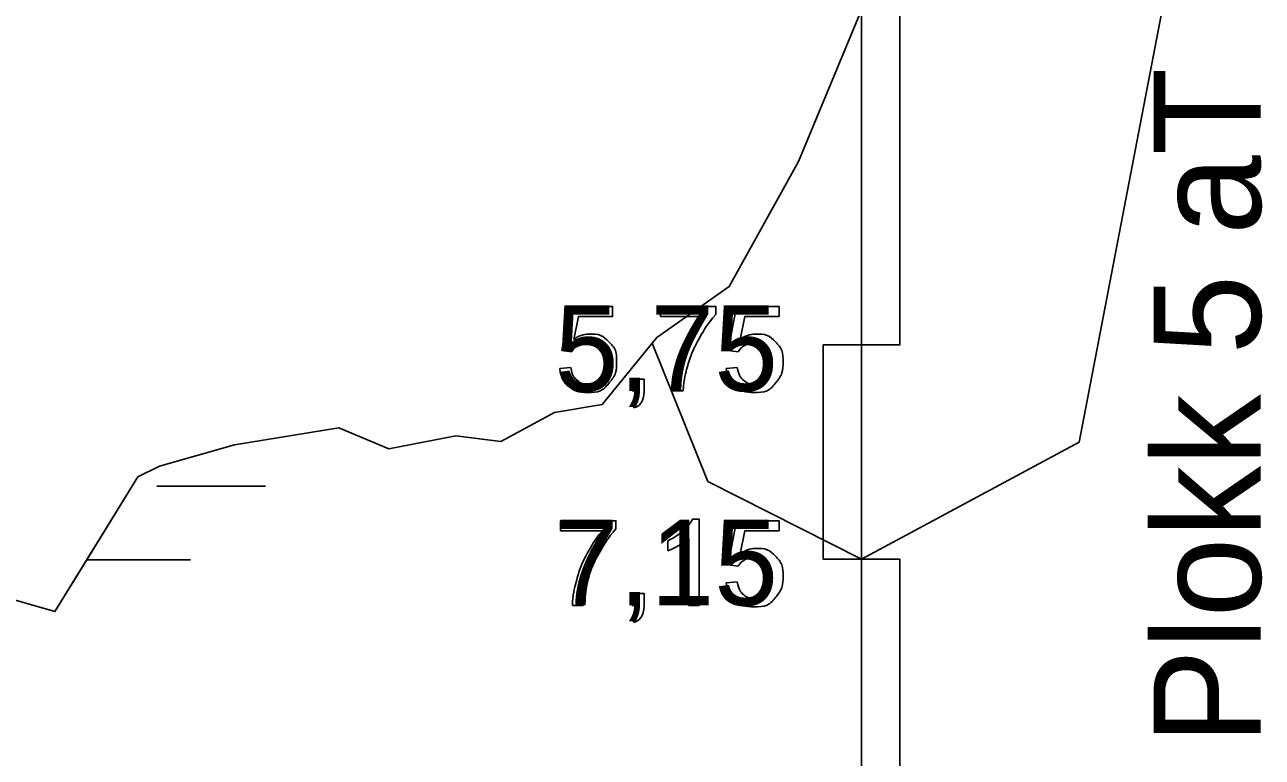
# Model space of a CAD drawing. Extents: x 700746 to 706058, y 6570320 to 6580460.
# Drawn here: x 704197.1 to 704277.9, y 6575818.9 to 6575866.7 of the extents above; entities that cross this region are included whole.
import ezdxf

# ---------------------------------------------------------------- set-up
doc = ezdxf.new("R2010")
doc.units = 0
for name, color, linetype in [('Default', 7, 'Continuous'), ('GEOLPUNKT', 7, 'Continuous'), ('Plokid', 7, 'Continuous'), ('Täide', 7, 'Continuous'), ('VEEKOGU', 7, 'Continuous')]:
    doc.layers.add(name, color=color, linetype=linetype)

msp = doc.modelspace()

# ---------------------------------------------------------------- linework, layer by layer
at = {"layer": 'Default'}
msp.add_lwpolyline([(704195.143, 6575829.568), (704199.098, 6575828.425), (704204.514, 6575837.219), (704205.926, 6575837.926), (704210.834, 6575839.311), (704217.644, 6575840.421), (704220.898, 6575839.045), (704225.282, 6575839.889), (704228.212, 6575839.533), (704231.721, 6575841.428), (704234.839, 6575841.943), (704238.403, 6575846.328), (704243.127, 6575849.659), (704247.655, 6575857.82), (704251.777, 6575867.716), (704253.361, 6575873.133), (704256.401, 6575883.358), (704258.951, 6575896.188), (704259.248, 6575899.669), (704259.891, 6575907.264), (704261.548, 6575911.178), (704263.474, 6575915.317), (704264.112, 6575919.022)], dxfattribs=at)
at = {"layer": 'GEOLPUNKT'}
for points in [[(704251.777, 6575903.341), (704254.277, 6575903.341), (704254.277, 6575845.841), (704251.777, 6575845.841)], [(704249.277, 6575845.841), (704251.777, 6575845.841), (704251.777, 6575831.841), (704249.277, 6575831.841)], [(704254.277, 6575831.841), (704251.777, 6575831.841), (704251.777, 6575805.841), (704254.277, 6575805.841)]]:
    msp.add_lwpolyline(points, close=True, dxfattribs=at)
for points in [[(704251.777, 6575903.341), (704251.777, 6575773.341)], [(704232.84, 6575845.394), (704232.195, 6575845.479), (704232.738, 6575848.356), (704235.52, 6575848.356), (704235.52, 6575847.699), (704233.287, 6575847.699), (704232.985, 6575846.196)], [(704238.641, 6575847.695), (704238.641, 6575848.356), (704242.264, 6575848.356), (704242.264, 6575847.821)], [(704243.711, 6575845.394), (704243.067, 6575845.479), (704243.609, 6575848.356), (704246.392, 6575848.356), (704246.392, 6575847.699), (704244.158, 6575847.699), (704243.857, 6575846.196)], [(704241.381, 6575847.695), (704238.641, 6575847.695)], [(704232.072, 6575844.297), (704232.793, 6575844.357)], [(704242.943, 6575844.297), (704243.664, 6575844.357)], [(704236.792, 6575842.829), (704236.792, 6575843.61), (704237.573, 6575843.61), (704237.573, 6575842.829)], [(704237.181, 6575842.829), (704236.792, 6575842.829)], [(704240.13, 6575842.829), (704239.422, 6575842.829)], [(704236.938, 6575841.719), (704236.745, 6575842.013)], [(704232.119, 6575833.695), (704232.119, 6575834.356), (704235.742, 6575834.356), (704235.742, 6575833.821)], [(704240.737, 6575834.45), (704241.18, 6575834.45), (704241.18, 6575828.829)], [(704243.711, 6575831.394), (704243.067, 6575831.479), (704243.609, 6575834.356), (704246.392, 6575834.356), (704246.392, 6575833.699), (704244.158, 6575833.699), (704243.857, 6575832.196)], [(704234.859, 6575833.695), (704232.119, 6575833.695)], [(704239.119, 6575832.38), (704239.119, 6575833.045)], [(704241.18, 6575828.829), (704240.493, 6575828.829), (704240.493, 6575833.209)], [(704242.943, 6575830.297), (704243.664, 6575830.357)], [(704236.792, 6575828.829), (704236.792, 6575829.61), (704237.573, 6575829.61), (704237.573, 6575828.829)], [(704233.608, 6575828.829), (704232.9, 6575828.829)], [(704237.181, 6575828.829), (704236.792, 6575828.829)], [(704236.938, 6575827.719), (704236.745, 6575828.013)]]:
    msp.add_lwpolyline(points, dxfattribs=at)
for points in [[(704239.422, 6575842.829), (704239.433, 6575843.489), (704239.681, 6575844.425), (704239.93, 6575845.361), (704240.394, 6575846.23), (704240.858, 6575847.099), (704241.381, 6575847.695)], [(704242.264, 6575847.821), (704241.73, 6575847.252), (704241.205, 6575846.308), (704240.68, 6575845.365), (704240.394, 6575844.368), (704240.187, 6575843.665), (704240.13, 6575842.829)], [(704232.985, 6575846.196), (704233.49, 6575846.546), (704234.043, 6575846.546), (704234.777, 6575846.546), (704235.281, 6575846.038), (704235.785, 6575845.529), (704235.785, 6575844.73), (704235.785, 6575843.97), (704235.342, 6575843.415), (704234.803, 6575842.735), (704233.871, 6575842.735), (704233.107, 6575842.735), (704232.624, 6575843.163), (704232.14, 6575843.59), (704232.072, 6575844.297)], [(704232.793, 6575844.357), (704232.873, 6575843.829), (704233.165, 6575843.564), (704233.456, 6575843.298), (704233.871, 6575843.298), (704234.371, 6575843.298), (704234.713, 6575843.673), (704235.055, 6575844.049), (704235.055, 6575844.669), (704235.055, 6575845.259), (704234.726, 6575845.6), (704234.398, 6575845.94), (704233.86, 6575845.94), (704233.525, 6575845.94), (704233.259, 6575845.788), (704232.993, 6575845.636), (704232.84, 6575845.394)], [(704243.857, 6575846.196), (704244.361, 6575846.546), (704244.915, 6575846.546), (704245.648, 6575846.546), (704246.152, 6575846.038), (704246.656, 6575845.529), (704246.656, 6575844.73), (704246.656, 6575843.97), (704246.213, 6575843.415), (704245.675, 6575842.735), (704244.742, 6575842.735), (704243.978, 6575842.735), (704243.495, 6575843.163), (704243.012, 6575843.59), (704242.943, 6575844.297)], [(704243.664, 6575844.357), (704243.745, 6575843.829), (704244.036, 6575843.564), (704244.327, 6575843.298), (704244.742, 6575843.298), (704245.242, 6575843.298), (704245.584, 6575843.673), (704245.927, 6575844.049), (704245.927, 6575844.669), (704245.927, 6575845.259), (704245.598, 6575845.6), (704245.269, 6575845.94), (704244.731, 6575845.94), (704244.397, 6575845.94), (704244.13, 6575845.788), (704243.864, 6575845.636), (704243.711, 6575845.394)], [(704236.745, 6575842.013), (704236.963, 6575842.109), (704237.066, 6575842.295), (704237.17, 6575842.48), (704237.181, 6575842.829)], [(704237.573, 6575842.829), (704237.573, 6575842.396), (704237.421, 6575842.13), (704237.269, 6575841.864), (704236.938, 6575841.719)], [(704235.742, 6575833.821), (704235.208, 6575833.252), (704234.683, 6575832.308), (704234.158, 6575831.365), (704233.872, 6575830.368), (704233.666, 6575829.665), (704233.608, 6575828.829)], [(704239.119, 6575833.045), (704239.695, 6575833.316), (704240.126, 6575833.702), (704240.558, 6575834.087), (704240.737, 6575834.45)], [(704232.9, 6575828.829), (704232.911, 6575829.489), (704233.159, 6575830.425), (704233.408, 6575831.361), (704233.872, 6575832.23), (704234.336, 6575833.099), (704234.859, 6575833.695)], [(704240.493, 6575833.209), (704240.245, 6575832.972), (704239.842, 6575832.735), (704239.439, 6575832.499), (704239.119, 6575832.38)], [(704243.857, 6575832.196), (704244.361, 6575832.546), (704244.915, 6575832.546), (704245.648, 6575832.546), (704246.152, 6575832.038), (704246.656, 6575831.529), (704246.656, 6575830.73), (704246.656, 6575829.97), (704246.213, 6575829.415), (704245.675, 6575828.735), (704244.742, 6575828.735), (704243.978, 6575828.735), (704243.495, 6575829.163), (704243.012, 6575829.59), (704242.943, 6575830.297)], [(704243.664, 6575830.357), (704243.745, 6575829.829), (704244.036, 6575829.564), (704244.327, 6575829.298), (704244.742, 6575829.298), (704245.242, 6575829.298), (704245.584, 6575829.673), (704245.927, 6575830.049), (704245.927, 6575830.669), (704245.927, 6575831.259), (704245.598, 6575831.6), (704245.269, 6575831.94), (704244.731, 6575831.94), (704244.397, 6575831.94), (704244.13, 6575831.788), (704243.864, 6575831.636), (704243.711, 6575831.394)], [(704236.745, 6575828.013), (704236.963, 6575828.109), (704237.066, 6575828.295), (704237.17, 6575828.48), (704237.181, 6575828.829)], [(704237.573, 6575828.829), (704237.573, 6575828.396), (704237.421, 6575828.13), (704237.269, 6575827.864), (704236.938, 6575827.719)]]:
    msp.add_open_spline(points, degree=3, dxfattribs=at)
at = {"layer": 'Plokid'}
msp.add_lwpolyline([(704195.143, 6575829.568), (704199.098, 6575828.425), (704204.514, 6575837.219), (704205.926, 6575837.926), (704210.834, 6575839.311), (704217.644, 6575840.421), (704220.898, 6575839.045), (704225.282, 6575839.889), (704228.212, 6575839.533), (704231.721, 6575841.428), (704234.839, 6575841.943), (704238.403, 6575846.328), (704243.127, 6575849.659), (704247.655, 6575857.82), (704251.777, 6575867.716), (704253.361, 6575873.133), (704256.401, 6575883.358), (704258.951, 6575896.188), (704259.248, 6575899.669), (704259.891, 6575907.264), (704261.548, 6575911.178), (704263.474, 6575915.317), (704264.112, 6575919.022)], dxfattribs=at)
at = {"layer": 'Täide'}
for p, q in [((704238.403, 6575846.328), (704238.1, 6575845.955)), ((704205.754, 6575836.611), (704212.845, 6575836.611)), ((704201.183, 6575831.811), (704205.754, 6575831.811)), ((704205.754, 6575831.811), (704207.954, 6575831.811))]:
    msp.add_line(p, q, dxfattribs=at)
for points in [[(704264.112, 6575919.022), (704263.474, 6575915.317), (704261.548, 6575911.178), (704259.891, 6575907.264), (704259.248, 6575899.669), (704258.951, 6575896.188), (704256.401, 6575883.358), (704253.361, 6575873.133), (704251.777, 6575867.716), (704247.655, 6575857.82), (704243.127, 6575849.659), (704238.403, 6575846.328), (704234.839, 6575841.943), (704231.721, 6575841.428), (704228.212, 6575839.533), (704225.282, 6575839.889), (704220.898, 6575839.045), (704217.644, 6575840.421), (704210.834, 6575839.311), (704205.926, 6575837.926), (704204.514, 6575837.219), (704199.098, 6575828.425), (704195.143, 6575829.568)], [(704238.1, 6575845.955), (704241.743, 6575836.926), (704251.777, 6575831.841), (704265.987, 6575839.478), (704271.567, 6575868.525), (704267.865, 6575890.691), (704262.18, 6575904.136), (704261.037, 6575904.049)], [(704251.777, 6575867.716), (704247.655, 6575857.82), (704243.127, 6575849.659), (704238.403, 6575846.328)]]:
    msp.add_lwpolyline(points, dxfattribs=at)
at = {"layer": 'VEEKOGU'}
for p, q in [((704243.127, 6575849.659), (704247.655, 6575857.82)), ((704238.403, 6575846.328), (704243.127, 6575849.659)), ((704238.1, 6575845.955), (704238.403, 6575846.328))]:
    msp.add_line(p, q, dxfattribs=at)
for points in [[(704247.655, 6575857.82), (704251.777, 6575867.716), (704253.361, 6575873.133)], [(704190.303, 6575839.422), (704190.359, 6575839.228), (704191.889, 6575834.825), (704194.517, 6575828.891), (704195.143, 6575829.568), (704199.098, 6575828.425), (704201.183, 6575831.811), (704204.514, 6575837.219), (704205.926, 6575837.926), (704210.834, 6575839.311), (704217.644, 6575840.421), (704220.898, 6575839.045), (704225.282, 6575839.889), (704228.212, 6575839.533), (704231.721, 6575841.428), (704234.839, 6575841.943), (704238.1, 6575845.955)]]:
    msp.add_lwpolyline(points, dxfattribs=at)

# ---------------------------------------------------------------- texts
at = {"layer": 'GEOLPUNKT'}
for s, p in [('5,75', (704231.747, 6575842.829)), ('7,15', (704231.747, 6575828.829))]:
    msp.add_text(s, height=5.6, dxfattribs=at).set_placement(p)
at = {"layer": 'Plokid'}
msp.add_text('Plokk 5 aT', height=7, rotation=90, dxfattribs=at).set_placement((704277.845, 6575819.722))

doc.saveas('drawing.dxf')
